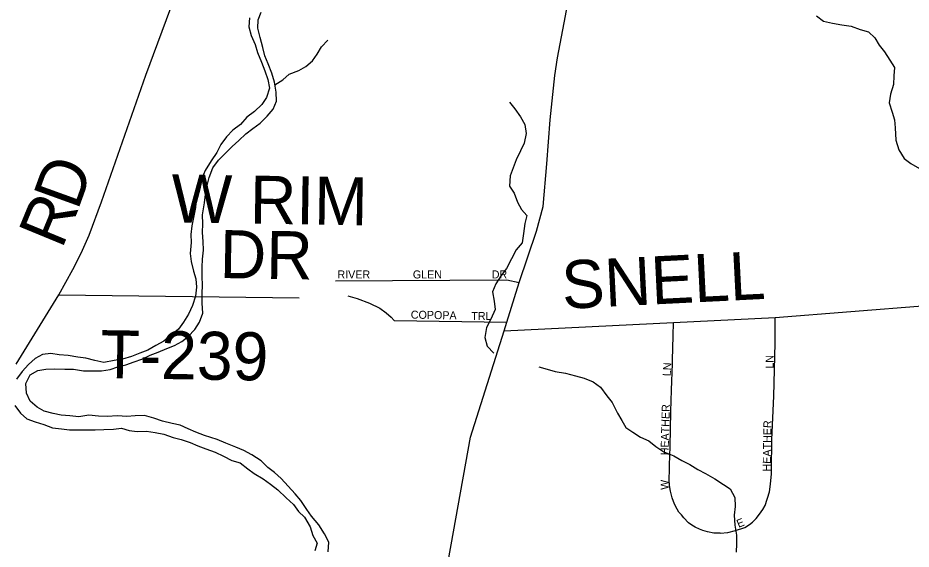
# Model space of a CAD drawing. Extents: x 1857828 to 2277390, y 930619 to 1324581.
# Drawn here: x 2128311 to 2133889, y 1212922 to 1216241 of the extents above; entities that cross this region are included whole.
import ezdxf

# ---------------------------------------------------------------- set-up
doc = ezdxf.new("R2010")
doc.units = 0
for name, color, linetype in [('GM_X_County_Road', 7, 'Continuous'), ('GM_X_County_Road_Text', 7, 'Continuous'), ('GM_X_Major_River', 7, 'Continuous'), ('GM_X_Minor_River', 7, 'Continuous'), ('GM_X_State_Route', 7, 'Continuous'), ('GM_X_Township_Road', 7, 'Continuous'), ('GM_X_Township_Road_Text', 7, 'Continuous'), ('GM_X_Township_Subdivision', 7, 'Continuous'), ('GM_X_Township_Subdivision_Text', 7, 'Continuous')]:
    doc.layers.add(name, color=color, linetype=linetype)

msp = doc.modelspace()

# ---------------------------------------------------------------- linework, layer by layer
at = {"layer": 'GM_X_County_Road'}
msp.add_lwpolyline([(2128301, 1214078.5), (2128566.9, 1214510.1), (2128654.8, 1214668.2), (2128705.6, 1214769.9), (2128756.5, 1214883.2), (2128832.8, 1215091.3), (2129110.3, 1215882.2), (2129538.1, 1217040.7)], dxfattribs=at)
at = {"layer": 'GM_X_Major_River'}
for points in [[(2129464, 1214733.8), (2129469.3, 1214790), (2129468.6, 1214844.2), (2129463.9, 1214900.3), (2129465.2, 1214954.4), (2129464.6, 1215010.6), (2129475.7, 1215084.9), (2129483, 1215137.2), (2129492.4, 1215193.5), (2129505.8, 1215243.8), (2129529.1, 1215304.2), (2129564.6, 1215352.8), (2129606.2, 1215393.5), (2129649.7, 1215438.2), (2129691.3, 1215474.8), (2129735, 1215515.5), (2129778.6, 1215550.2), (2129824.3, 1215582.8), (2129867.9, 1215627.5), (2129905.4, 1215670.1), (2129924.9, 1215720.5), (2129924.2, 1215776.7), (2129913.4, 1215838.7), (2129896.6, 1215894.7), (2129873.9, 1215952.6), (2129853.2, 1216004.4), (2129840.5, 1216056.4), (2129823.7, 1216118.4), (2129809, 1216176.4), (2129812.3, 1216228.6), (2129829.8, 1216276.9)], [(2129758, 1216241.9), (2129752.7, 1216185.7), (2129767.4, 1216129.7), (2129792.2, 1216073.9), (2129806.8, 1216023.9), (2129831.6, 1215964), (2129852.4, 1215910.2), (2129871.1, 1215856.2), (2129881.8, 1215802.2), (2129864.4, 1215743.8), (2129834.9, 1215699.3), (2129789.3, 1215656.6), (2129739.7, 1215619.9), (2129700.1, 1215575.2), (2129652.5, 1215538.5), (2129612.9, 1215497.9), (2129577.4, 1215449.3), (2129554, 1215398.8), (2129518.5, 1215348.2), (2129481.2, 1215287.6), (2129459.7, 1215237.2), (2129434.5, 1215174.7), (2129425.2, 1215112.4), (2129419.9, 1215056.1), (2129406.6, 1214993.8), (2129397.2, 1214941.5), (2129391.9, 1214887.3), (2129392.5, 1214837.2), (2129387.4, 1214768.9), (2129392, 1214718.8), (2129406.8, 1214658.8), (2129421.4, 1214610.9), (2129426.1, 1214558.8), (2129420.7, 1214502.6), (2129401.4, 1214444.1), (2129376, 1214389.6), (2129344.6, 1214339.1), (2129313, 1214296.6), (2129269.4, 1214259.9), (2129221.7, 1214221.2), (2129172, 1214194.5), (2129122.2, 1214165.8), (2129072.3, 1214147.1), (2129020.4, 1214126.3), (2128964.5, 1214109.6), (2128912.5, 1214100.9), (2128848.5, 1214088), (2128792.2, 1214101.3), (2128735.9, 1214114.7), (2128685.7, 1214122), (2128625.4, 1214131.3), (2128569.2, 1214136.6), (2128517, 1214143.9), (2128465, 1214137.2), (2128419.2, 1214112.6), (2128377.5, 1214075.9), (2128338, 1214031.3), (2128302.5, 1213984.7)], [(2130248.5, 1212904.6), (2130253.7, 1212964.8), (2130225, 1213018.6), (2130190.2, 1213074.3), (2130145.5, 1213127.9), (2130114.9, 1213169.6), (2130078.1, 1213225.3), (2130041.5, 1213266.9), (2129998.8, 1213314.5), (2129956.1, 1213364.1), (2129913.5, 1213401.7), (2129871, 1213431.2), (2129830.4, 1213472.8), (2129771.8, 1213510.2), (2129721.4, 1213537.6), (2129671, 1213559), (2129610.5, 1213584.3), (2129556.1, 1213607.7), (2129475.6, 1213632.8), (2129421.3, 1213652.1), (2129374.9, 1213673.6), (2129324.5, 1213697), (2129274.2, 1213706.4), (2129213.9, 1213721.6), (2129159.5, 1213741), (2129101.2, 1213756.3), (2129043.1, 1213755.6), (2128991, 1213750.9), (2128932.8, 1213754.1), (2128868.7, 1213751.3), (2128814.6, 1213752.6), (2128754.3, 1213759.9), (2128692.3, 1213749), (2128636.1, 1213754.3), (2128581.9, 1213759.7), (2128531.7, 1213769), (2128475.4, 1213784.4), (2128431, 1213807.9), (2128388.4, 1213845.4), (2128363.7, 1213897.3), (2128361, 1213957.4), (2128388.4, 1214009.9), (2128436.1, 1214038.6), (2128486.1, 1214047.3), (2128540.3, 1214048), (2128604.4, 1214046.8), (2128658.6, 1214045.5), (2128720.8, 1214036.2), (2128773, 1214036.9), (2128833.1, 1214035.7), (2128887.1, 1214044.4), (2128935, 1214061.1), (2128985, 1214073.7), (2129036.9, 1214092.4), (2129084.8, 1214109.1), (2129136.6, 1214133.8), (2129186.5, 1214152.5), (2129240.3, 1214175.3), (2129288.2, 1214194), (2129334, 1214218.6), (2129373.7, 1214251.2), (2129415.3, 1214293.9), (2129444.8, 1214340.4), (2129466.1, 1214396.8), (2129461.4, 1214458.9), (2129462.7, 1214517.1), (2129464, 1214573.3), (2129461.3, 1214623.4), (2129462.6, 1214683.6), (2129464, 1214733.8)], [(2128292.5, 1213820.1), (2128327.2, 1213770.4), (2128367.7, 1213736.8), (2128418.1, 1213717.4), (2128472.4, 1213700.1), (2128526.8, 1213680.7), (2128583, 1213673.4), (2128633.2, 1213668.1), (2128687.3, 1213666.8), (2128741.5, 1213667.4), (2128793.6, 1213668.1), (2128847.7, 1213668.8)], [(2128847.7, 1213668.8), (2128907.8, 1213671.6), (2128957.8, 1213678.2), (2129006.1, 1213662.8), (2129056.3, 1213657.4), (2129114.4, 1213658.2), (2129168.7, 1213650.9), (2129222.9, 1213639.5), (2129281.3, 1213620.2), (2129331.6, 1213606.8), (2129386, 1213587.5), (2129434.3, 1213568), (2129484.7, 1213548.6), (2129543.1, 1213527.3), (2129595.5, 1213501.9), (2129648, 1213476.5), (2129698.3, 1213461.1), (2129746.8, 1213423.6), (2129787.3, 1213394.1), (2129841.9, 1213360.7), (2129888.4, 1213327.2), (2129934.9, 1213291.6), (2129985.7, 1213242.2), (2130032.3, 1213200.6), (2130062.9, 1213156.9), (2130101.4, 1213121.3), (2130136.3, 1213061.6), (2130153, 1213007.6), (2130179.6, 1212959.8), (2130166.2, 1212911.5)]]:
    msp.add_lwpolyline(points, dxfattribs=at)
at = {"layer": 'GM_X_Minor_River'}
for points in [[(2133298.3, 1216253.3), (2133342.8, 1216219.8), (2133397.1, 1216208.4), (2133455.4, 1216197.1), (2133515.6, 1216187.9), (2133570, 1216168.5), (2133622.3, 1216153.1), (2133662.9, 1216115.6), (2133689.5, 1216069.8), (2133722.1, 1216028.1), (2133756.8, 1215976.3), (2133785.5, 1215930.6), (2133782.1, 1215878.4), (2133778.8, 1215824.2), (2133759.5, 1215763.8), (2133752.1, 1215709.5), (2133770.9, 1215651.6), (2133785.5, 1215603.6), (2133790.1, 1215553.6), (2133793.1, 1215477.4), (2133811.9, 1215417.4), (2133844.6, 1215361.7), (2133887.1, 1215330.1), (2133941.6, 1215298.8)], [(2129916.1, 1215822.9), (2129965.3, 1215853.4), (2130005, 1215888.1), (2130064.8, 1215912.9), (2130108.6, 1215937.5), (2130150.3, 1215972.1), (2130179.8, 1216014.7), (2130207.4, 1216059.1), (2130246.9, 1216101.8)], [(2131380.4, 1215713.2), (2131415, 1215671.5), (2131449.7, 1215621.8), (2131476.4, 1215574), (2131485.1, 1215517.9), (2131471.8, 1215457.6), (2131450.3, 1215409.2), (2131423, 1215354.7), (2131403.5, 1215304.3), (2131386.1, 1215253.9), (2131380.9, 1215189.6), (2131409.5, 1215145.9), (2131430.2, 1215090), (2131454.9, 1215044.2), (2131489.4, 1215006.5), (2131476, 1214956.2), (2131468.8, 1214893.9), (2131459.5, 1214835.6), (2131421.9, 1214791), (2131392.5, 1214736.5), (2131363.2, 1214675.9), (2131329.7, 1214631.4), (2131296.2, 1214578.8), (2131274.8, 1214528.4), (2131285.6, 1214470.3), (2131292.2, 1214418.3), (2131264.9, 1214357.8), (2131237.5, 1214307.3), (2131226.2, 1214244.9), (2131240.9, 1214189), (2131283.6, 1214145.4)], [(2131563.3, 1214060.7), (2131615.6, 1214045.3), (2131665.9, 1214032), (2131730.2, 1214020.7), (2131792.5, 1214005.5), (2131846.8, 1213990.1), (2131903.3, 1213966.8), (2131949.8, 1213933.3), (2131988.5, 1213879.6), (2132021.1, 1213837.9), (2132056, 1213772.2), (2132082.7, 1213726.4), (2132107.3, 1213682.6), (2132151.7, 1213653.1), (2132198.2, 1213621.6), (2132250.6, 1213598.2), (2132295.2, 1213562.7), (2132345.7, 1213529.2), (2132406.2, 1213503.9), (2132456.6, 1213476.5), (2132507.1, 1213451.1), (2132557.6, 1213419.6), (2132606, 1213394.1), (2132662.6, 1213360.8), (2132717.1, 1213325.4), (2132759.6, 1213297.8), (2132788.3, 1213244.1), (2132791, 1213187.9), (2132783.6, 1213133.7), (2132788.4, 1213071.6), (2132799.2, 1213009.5), (2132797.9, 1212955.4), (2132796.5, 1212903.2)]]:
    msp.add_lwpolyline(points, dxfattribs=at)
at = {"layer": 'GM_X_State_Route'}
msp.add_lwpolyline([(2129397.8, 1208387.3), (2129736.1, 1209045.4), (2130585.3, 1210603.8), (2130823.4, 1210886.8), (2130863.5, 1210934.5), (2130908.4, 1212210.3), (2130968.3, 1212682.1), (2131136.5, 1213621.9), (2131348.5, 1214285.4), (2131365, 1214340.3), (2131441.3, 1214587.3), (2131549, 1214909), (2131590.3, 1215063.2), (2131614.5, 1215327.9), (2131634.8, 1215604.6), (2131665.1, 1215881.3), (2131680.1, 1215991.5), (2131778.4, 1216506.5), (2132210.6, 1218428.3)], dxfattribs=at)
at = {"layer": 'GM_X_Township_Road'}
for points in [[(2128566.9, 1214510.1), (2130068.1, 1214490.9)], [(2131348.5, 1214285.4), (2132404.7, 1214337.2), (2133040.3, 1214368.4), (2134458.2, 1214481), (2134784.6, 1214515.7), (2134868.9, 1214517.6)]]:
    msp.add_lwpolyline(points, dxfattribs=at)
at = {"layer": 'GM_X_Township_Subdivision'}
for points in [[(2130295.3, 1214597.5), (2131364, 1214603.6), (2131441.3, 1214587.3)], [(2130372, 1214504.3), (2130430.1, 1214488.5), (2130506.3, 1214458.7), (2130570.4, 1214426.9), (2130610.6, 1214399), (2130642.7, 1214371.1), (2130660.8, 1214351.1), (2131365, 1214340.3)], [(2132695.6, 1213020.9), (2132744.5, 1213026), (2132792.5, 1213037.9), (2132850.6, 1213057.7), (2132879.5, 1213075.7), (2132897.6, 1213089.9), (2132920.9, 1213113.9), (2132943, 1213139.8), (2132963.5, 1213169.3), (2132976.8, 1213194.9), (2133005.5, 1213280.8), (2133011.4, 1213327.9), (2133016.5, 1213393.2), (2133018.1, 1213414.7), (2133019.7, 1213606.1), (2133031.7, 1213876.8), (2133039.6, 1214209), (2133040.3, 1214368.4)], [(2132695.6, 1213020.9), (2132657.7, 1213022.1), (2132616.7, 1213031.1), (2132588.7, 1213038.2), (2132567.8, 1213046.1), (2132539.7, 1213059.1), (2132519.4, 1213071), (2132499, 1213087.1), (2132469.5, 1213117.6), (2132454.2, 1213136.6), (2132439, 1213153.3), (2132428.5, 1213171.4), (2132410.7, 1213202.9), (2132395.9, 1213242.5), (2132385.4, 1213284.3), (2132380.6, 1213319.4), (2132378.4, 1213356.7), (2132379.3, 1213419.6), (2132380.5, 1213446.3), (2132385, 1213563.6), (2132389.3, 1213781), (2132393.4, 1213914.2), (2132398.1, 1214081.5), (2132399.1, 1214101.8), (2132403.6, 1214255.3), (2132404.7, 1214337.2)]]:
    msp.add_lwpolyline(points, dxfattribs=at)

# ---------------------------------------------------------------- texts
at = {"layer": 'GM_X_County_Road_Text'}
for s, rotation, p in [('D', 70.1174, (2128684.4, 1215032.4)), ('R', 67.5963, (2128585.4, 1214791.4))]:
    msp.add_text(s, height=300, rotation=rotation, dxfattribs=at).set_placement(p)
at = {"layer": 'GM_X_Township_Road_Text'}
for s, rotation, p in [('W RIM', 359.1088, (2129267.8, 1214963.5)), ('DR', 359.0128, (2129569.8, 1214615.9)), ('SNELL', 2.8525, (2131714.1, 1214422.3)), ('T-239', 359.1558, (2128824.9, 1213990.5))]:
    msp.add_text(s, height=300, rotation=rotation, dxfattribs=at).set_placement(p)
at = {"layer": 'GM_X_Township_Subdivision_Text'}
for s, rotation, p in [('RIVER', 0, (2130306.6, 1214613)), ('GLEN', 0, (2130777.4, 1214613)), ('DR', 0, (2131270.2, 1214613)), ('COPOPA', 358.959, (2130764.3, 1214362.2)), ('TRL', 0, (2131142.6, 1214353.4)), ('LN', 86.9896, (2132387.2, 1214001.2)), ('LN', 90, (2133029.8, 1214049.2)), ('HEATHER', 88.4909, (2132374, 1213507.6)), ('HEATHER', 89.1191, (2133012.1, 1213406.9)), ('W', 90, (2132374, 1213292.4)), ('E', 22.3088, (2132811.7, 1213054.8))]:
    msp.add_text(s, height=50, rotation=rotation, dxfattribs=at).set_placement(p)

doc.saveas('drawing.dxf')
